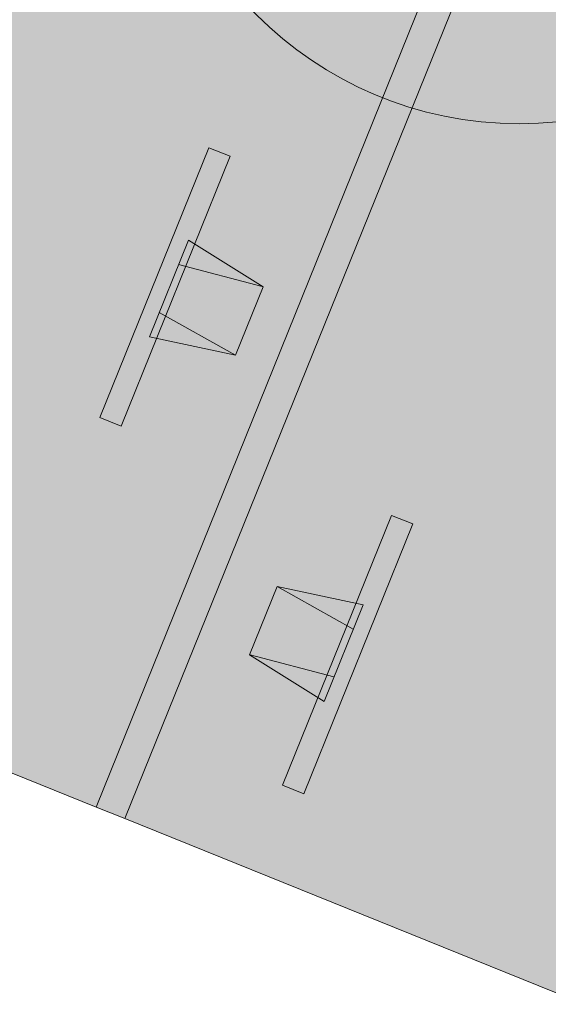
# Model space of a CAD drawing. Header units: millimetres. Extents: x -526411 to -400573, y 47353 to 130199.
# Tile 482 of 543: x -466952 to -466099, y 120257 to 121846. Entities that reach past the tile are written whole.
import ezdxf

# ---------------------------------------------------------------- set-up
doc = ezdxf.new("R2010")
doc.units = ezdxf.units.MM
doc.layers.add('I-FURN', color=30, linetype='Continuous', lineweight=18)
doc.layers.add('I-FURN-IDEN', color=211, linetype='Continuous', lineweight=18)

# ---------------------------------------------------------------- blocks, each defined once
blk = doc.blocks.new('80_KA_PT6_projecttafel 6P - Type 1-256283-3e Verdieping - Percelen telling LI')
at = {"layer": 'I-FURN'}
for points in [[(700, 1000), (4400, 1000), (4400, 1800), (700, 1800), (700, 1476.8)], [(700, 950), (4400, 950), (4400, 1000), (700, 1000)], [(700, 150), (4400, 150), (4400, 950), (700, 950)]]:
    blk.add_hatch(color=122, dxfattribs=at).paths.add_polyline_path(points, flags=0)
for p, q in [((700, 1800), (700, 1000)), ((1285, 1192.9), (1285, 1230)), ((1754.9, 1230), (1285, 1230)), ((1754.9, 1192.9), (1754.9, 1230)), ((1285, 1192.9), (1754.9, 1192.9)), ((1435.8, 1204.6), (1604.2, 1204.6)), ((1460.5, 1064.7), (1435.8, 1204.6)), ((1478.4, 1204.6), (1460.5, 1064.7)), ((1561.6, 1204.6), (1579.3, 1066)), ((1604.2, 1204.6), (1579.5, 1064.7)), ((1579.5, 1064.7), (1460.5, 1064.7)), ((700, 1000), (4400, 1000)), ((4400, 1000), (700, 1000)), ((700, 1000), (700, 950)), ((4400, 950), (700, 950)), ((700, 950), (700, 150)), ((700, 950), (4400, 950)), ((995.8, 722.7), (1020.5, 862.6)), ((1020.5, 862.6), (1139.5, 862.6)), ((1038.4, 722.7), (1020.7, 861.3)), ((1121.6, 722.7), (1139.5, 862.6)), ((1139.5, 862.6), (1164.2, 722.7)), ((845.1, 734.4), (845.1, 697.3)), ((1315, 734.4), (845.1, 734.4)), ((1315, 734.4), (1315, 697.3)), ((1164.2, 722.7), (995.8, 722.7)), ((845.1, 697.3), (1315, 697.3))]:
    blk.add_line(p, q, dxfattribs=at)
blk = doc.blocks.new('00_KU_meubel_tag - 00_KU_meubel_tag-3198169-3e Verdieping - Percelen telling LI')
at = {"layer": 'I-FURN-IDEN'}
blk.add_circle((0, 0), 3, dxfattribs=at)
for start, end in [(360, 180), (180, 360)]:
    blk.add_arc((0, 0), 3, start, end, dxfattribs=at)

msp = doc.modelspace()

# ---------------------------------------------------------------- block references
at = {"layer": 'I-FURN', "rotation": 67.99999999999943}
msp.add_blockref('80_KA_PT6_projecttafel 6P - Type 1-256283-3e Verdieping - Percelen telling LI', (-466163.5, 119551.9), dxfattribs=at)
at = {"layer": 'I-FURN-IDEN', "xscale": 199.9999999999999, "yscale": 199.9999999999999, "zscale": 199.9999999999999}
msp.add_blockref('00_KU_meubel_tag - 00_KU_meubel_tag-3198169-3e Verdieping - Percelen telling LI', (-466145.5, 122278.4), dxfattribs=at)

doc.saveas('drawing.dxf')
